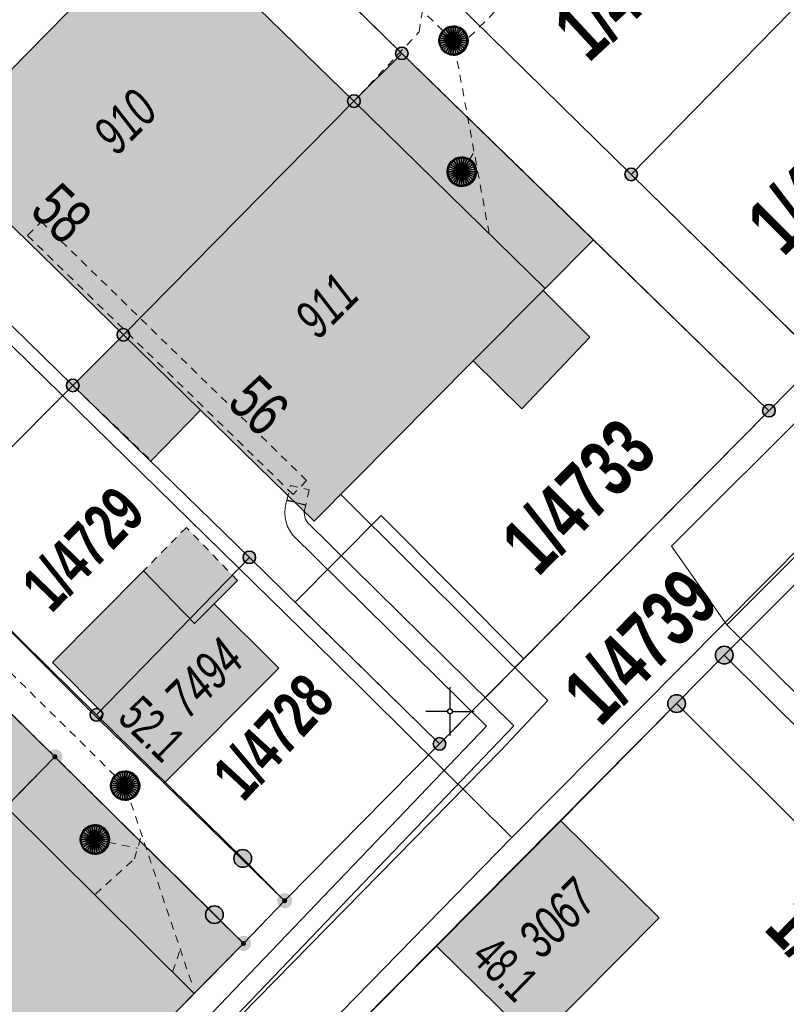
# Model space of a CAD drawing. Header units: metres. Extents: x 2695560 to 2696939, y 1260491 to 1262050.
# Tile 367 of 656: x 2695865 to 2695885, y 1261042 to 1261068. Entities that reach past the tile are written whole.
import ezdxf

# ---------------------------------------------------------------- set-up
doc = ezdxf.new("R2010")
doc.units = ezdxf.units.M
doc.linetypes.add('AUSGEZOGEN', pattern=[0])
doc.linetypes.add('VERDECKT2_S2', pattern=[0.36, 0.2, -0.16])
for name, color, linetype in [('XR$1$AV_Flächen (EO)', 7, 'AUSGEZOGEN'), ('XR$1$AV_Gebäudeflächen (BB)', 7, 'AUSGEZOGEN'), ('XR$1$AV_Gebäudeflächen (EO)', 7, 'AUSGEZOGEN'), ('XR$1$AV_Grenzpunkte', 7, 'AUSGEZOGEN'), ('XR$1$AV_Grundstück-Nr.', 7, 'AUSGEZOGEN'), ('XR$1$AV_Haus-Nr.', 7, 'AUSGEZOGEN'), ('XR$1$AV_Koordinatennetzpunkte', 7, 'AUSGEZOGEN'), ('XR$1$AV_Linien (BB)', 7, 'AUSGEZOGEN'), ('XR$1$AV_Linien (EO)', 7, 'AUSGEZOGEN'), ('XR$1$AV_Versicherung-Nr.', 7, 'AUSGEZOGEN'), ('XR$1$AW_LK_Schachtdeckel', 24, 'AUSGEZOGEN'), ('XR$1$Liegenschaftsgrenzen', 7, 'AUSGEZOGEN'), ('XR$1$PFAV', 255, 'AUSGEZOGEN'), ('XR$1$PFAW', 255, 'AUSGEZOGEN')]:
    doc.layers.add(name, color=color, linetype=linetype)
for name, color, linetype, lineweight in [('XR$2$ABW-Linie-R-ungenau', 4, 'VERDECKT2_S2', 18), ('XR$2$ABW-Punkt', 6, 'AUSGEZOGEN', 18), ('XR$2$ELE-LinieFlaeche-genau', 1, 'AUSGEZOGEN', 18), ('XR$2$ELE-LinieFlaeche-ungenau', 1, 'VERDECKT2_S2', 18), ('XR$2$KOM-Linie-U-genau', 91, 'AUSGEZOGEN', 18), ('XR$2$WAS-Linie-genau', 5, 'AUSGEZOGEN', 18)]:
    doc.layers.add(name, color=color, linetype=linetype, lineweight=lineweight)
doc.styles.add('ARIAL', font='arial.ttf')

# ---------------------------------------------------------------- blocks, each defined once
blk = doc.blocks.new('BAV15')
at = {"layer": 'XR$1$PFAV', "transparency": 33554687}
blk.add_hatch(color=7, dxfattribs=at).paths.add_polyline_path([(0.5, 0), (0.49, 0.101), (0.459, 0.197), (0.41, 0.286), (0.344, 0.362), (0.264, 0.424), (0.174, 0.469), (0.076, 0.494), (-0.025, 0.499), (-0.125, 0.484), (-0.22, 0.449), (-0.306, 0.395), (-0.379, 0.326), (-0.437, 0.243), (-0.477, 0.15), (-0.497, 0.051), (-0.497, -0.051), (-0.477, -0.15), (-0.437, -0.243), (-0.379, -0.326), (-0.306, -0.395), (-0.22, -0.449), (-0.125, -0.484), (-0.025, -0.499), (0.076, -0.494), (0.174, -0.469), (0.264, -0.424), (0.344, -0.362), (0.41, -0.286), (0.459, -0.197), (0.49, -0.101)])
at = {"color": 7, "transparency": 33554687}
for start, end in [(90, 270), (270, 90)]:
    blk.add_arc((0, 0), 0.5, start, end, dxfattribs=at)
at = {"layer": 'XR$1$PFAV', "transparency": 33554687}
blk.add_circle((0, 0), 0.5, dxfattribs=at)
blk = doc.blocks.new('BWAV20')
at = {"true_color": 0x000000, "transparency": 33554687}
blk.add_hatch(color=18, dxfattribs=at).paths.add_polyline_path([(0.167, 0), (0.163, 0.034), (0.153, 0.066), (0.137, 0.095), (0.115, 0.121), (0.088, 0.141), (0.058, 0.156), (0.025, 0.165), (-0.008, 0.166), (-0.042, 0.161), (-0.073, 0.15), (-0.102, 0.132), (-0.126, 0.109), (-0.146, 0.081), (-0.159, 0.05), (-0.166, 0.017), (-0.166, -0.017), (-0.159, -0.05), (-0.146, -0.081), (-0.126, -0.109), (-0.102, -0.132), (-0.073, -0.15), (-0.042, -0.161), (-0.008, -0.166), (0.025, -0.165), (0.058, -0.156), (0.088, -0.141), (0.115, -0.121), (0.137, -0.095), (0.153, -0.066), (0.163, -0.034)])
at = {"layer": 'XR$1$PFAV', "transparency": 33554687}
blk.add_hatch(color=7, dxfattribs=at).paths.add_polyline_path([(0.5, 0), (0.49, 0.101), (0.459, 0.197), (0.41, 0.286), (0.344, 0.362), (0.264, 0.424), (0.174, 0.469), (0.076, 0.494), (-0.025, 0.499), (-0.125, 0.484), (-0.22, 0.449), (-0.306, 0.395), (-0.379, 0.326), (-0.437, 0.243), (-0.477, 0.15), (-0.497, 0.051), (-0.497, -0.051), (-0.477, -0.15), (-0.437, -0.243), (-0.379, -0.326), (-0.306, -0.395), (-0.22, -0.449), (-0.125, -0.484), (-0.025, -0.499), (0.076, -0.494), (0.174, -0.469), (0.264, -0.424), (0.344, -0.362), (0.41, -0.286), (0.459, -0.197), (0.49, -0.101)])
blk = doc.blocks.new('BAV2041')
at = {"color": 7, "transparency": 33554687}
for p, q in [((0, 0.5), (0, 0.05)), ((-0.05, 0), (-0.5, 0)), ((0.05, 0), (0.5, 0)), ((0, -0.05), (0, -0.5))]:
    blk.add_line(p, q, dxfattribs=at)
blk.add_circle((0, 0), 0.05, dxfattribs=at)
for start, end in [(90, 270), (270, 90)]:
    blk.add_arc((0, 0), 0.05, start, end, dxfattribs=at)
blk = doc.blocks.new('BAW2082')
at = {"layer": 'XR$1$PFAW', "transparency": 33554687}
blk.add_hatch(color=7, dxfattribs=at).paths.add_polyline_path([(0.509, -0.003), (0.499, 0.098), (0.469, 0.194), (0.42, 0.283), (0.354, 0.359), (0.274, 0.421), (0.183, 0.466), (0.085, 0.491), (-0.016, 0.496), (-0.116, 0.481), (-0.211, 0.446), (-0.297, 0.392), (-0.37, 0.323), (-0.428, 0.24), (-0.468, 0.147), (-0.488, 0.047), (-0.488, -0.054), (-0.468, -0.153), (-0.428, -0.246), (-0.37, -0.329), (-0.297, -0.398), (-0.211, -0.452), (-0.116, -0.487), (-0.016, -0.502), (0.085, -0.497), (0.183, -0.472), (0.274, -0.427), (0.354, -0.366), (0.42, -0.289), (0.469, -0.2), (0.499, -0.104)])
at = {"transparency": 33554687}
for start, end in [(91.1948, 268.8052), (268.8052, 91.1948)]:
    blk.add_arc((0.01, 0), 0.5, start, end, dxfattribs=at)
at = {"layer": 'XR$1$PFAW', "transparency": 33554687}
blk.add_circle((0.009, -0.003), 0.5, dxfattribs=at)
blk = doc.blocks.new('BAW2088')
at = {"layer": 'XR$1$PFAW', "transparency": 33554687}
blk.add_hatch(color=253, dxfattribs=at).paths.add_polyline_path([(0.51, 0), (0.5, 0.101), (0.47, 0.197), (0.421, 0.286), (0.355, 0.362), (0.275, 0.424), (0.184, 0.469), (0.086, 0.494), (-0.015, 0.499), (-0.115, 0.484), (-0.21, 0.449), (-0.296, 0.395), (-0.369, 0.326), (-0.427, 0.243), (-0.467, 0.15), (-0.487, 0.051), (-0.487, -0.051), (-0.467, -0.15), (-0.427, -0.243), (-0.369, -0.326), (-0.296, -0.395), (-0.21, -0.449), (-0.115, -0.484), (-0.015, -0.499), (0.086, -0.494), (0.184, -0.469), (0.275, -0.424), (0.355, -0.362), (0.421, -0.286), (0.47, -0.197), (0.5, -0.101)])
at = {"transparency": 33554687}
for start, end in [(91.1948, 268.8052), (268.8052, 91.1948)]:
    blk.add_arc((0.01, 0), 0.5, start, end, dxfattribs=at)
at = {"layer": 'XR$1$PFAW', "transparency": 33554687}
blk.add_circle((0.01, 0), 0.5, dxfattribs=at)
blk = doc.blocks.new('ABW-NORMSCHACHT_WEITERE')
at = {"layer": 'XR$2$ABW-Punkt', "linetype": 'AUSGEZOGEN', "lineweight": 25, "transparency": 33554687}
for points in [[(-196, 39, 2500), (0, 0, 2500), (-200, 0, 2500)], [(-196, 39), (0, 0), (-200, 0)], [(-196, 39, 2500), (-196, 39), (-200, 0), (-200, 0, 2500)], [(-200, 0, 2500), (0, 0, 2500), (-196, -39, 2500)], [(-200, 0), (0, 0), (-196, -39)], [(-185, 77, 2500), (0, 0, 2500), (-196, 39, 2500)], [(-185, 77), (0, 0), (-196, 39)], [(-185, 77, 2500), (-185, 77), (-196, 39), (-196, 39, 2500)], [(-196, -39, 2500), (0, 0, 2500), (-185, -77, 2500)], [(-196, -39), (0, 0), (-185, -77)], [(-166, 111, 2500), (0, 0, 2500), (-185, 77, 2500)], [(-166, 111), (0, 0), (-185, 77)], [(-166, 111, 2500), (-166, 111), (-185, 77), (-185, 77, 2500)], [(-185, -77, 2500), (0, 0, 2500), (-166, -111, 2500)], [(-185, -77), (0, 0), (-166, -111)], [(-141, 141, 2500), (0, 0, 2500), (-166, 111, 2500)], [(-141, 141), (0, 0), (-166, 111)], [(-141, 141, 2500), (-141, 141), (-166, 111), (-166, 111, 2500)], [(-166, -111, 2500), (0, 0, 2500), (-141, -141, 2500)], [(-166, -111), (0, 0), (-141, -141)], [(-111, 166, 2500), (0, 0, 2500), (-141, 141, 2500)], [(-111, 166), (0, 0), (-141, 141)], [(-111, 166, 2500), (-111, 166), (-141, 141), (-141, 141, 2500)], [(-141, -141, 2500), (0, 0, 2500), (-111, -166, 2500)], [(-141, -141), (0, 0), (-111, -166)], [(-77, 185, 2500), (0, 0, 2500), (-111, 166, 2500)], [(-77, 185), (0, 0), (-111, 166)], [(-77, 185, 2500), (-77, 185), (-111, 166), (-111, 166, 2500)], [(-111, -166, 2500), (0, 0, 2500), (-77, -185, 2500)], [(-111, -166), (0, 0), (-77, -185)], [(-39, 196, 2500), (0, 0, 2500), (-77, 185, 2500)], [(-39, 196), (0, 0), (-77, 185)], [(-39, 196, 2500), (-39, 196), (-77, 185), (-77, 185, 2500)], [(-77, -185, 2500), (0, 0, 2500), (-39, -196, 2500)], [(-77, -185), (0, 0), (-39, -196)], [(0, 200, 2500), (0, 0, 2500), (-39, 196, 2500)], [(0, 200), (0, 0), (-39, 196)], [(0, 200, 2500), (0, 200), (-39, 196), (-39, 196, 2500)], [(-39, -196, 2500), (0, 0, 2500), (0, -200, 2500)], [(-39, -196), (0, 0), (0, -200)], [(39, 196, 2500), (0, 0, 2500), (0, 200, 2500)], [(39, 196), (0, 0), (0, 200)], [(39, 196, 2500), (39, 196), (0, 200), (0, 200, 2500)], [(77, 185, 2500), (0, 0, 2500), (39, 196, 2500)], [(77, 185), (0, 0), (39, 196)], [(111, 166, 2500), (0, 0, 2500), (77, 185, 2500)], [(111, 166), (0, 0), (77, 185)], [(141, 141, 2500), (0, 0, 2500), (111, 166, 2500)], [(141, 141), (0, 0), (111, 166)], [(166, 111, 2500), (0, 0, 2500), (141, 141, 2500)], [(166, 111), (0, 0), (141, 141)], [(185, 77, 2500), (0, 0, 2500), (166, 111, 2500)], [(185, 77), (0, 0), (166, 111)], [(196, 39, 2500), (0, 0, 2500), (185, 77, 2500)], [(196, 39), (0, 0), (185, 77)], [(200, 0, 2500), (0, 0, 2500), (196, 39, 2500)], [(200, 0), (0, 0), (196, 39)], [(0, -200, 2500), (0, 0, 2500), (39, -196, 2500)], [(39, -196, 2500), (0, 0, 2500), (77, -185, 2500)], [(77, -185, 2500), (0, 0, 2500), (111, -166, 2500)], [(111, -166, 2500), (0, 0, 2500), (141, -141, 2500)], [(141, -141, 2500), (0, 0, 2500), (166, -111, 2500)], [(166, -111, 2500), (0, 0, 2500), (185, -77, 2500)], [(185, -77, 2500), (0, 0, 2500), (196, -39, 2500)], [(196, -39, 2500), (0, 0, 2500), (200, 0, 2500)], [(0, -200), (0, 0), (39, -196)], [(39, -196), (0, 0), (77, -185)], [(77, -185), (0, 0), (111, -166)], [(111, -166), (0, 0), (141, -141)], [(141, -141), (0, 0), (166, -111)], [(166, -111), (0, 0), (185, -77)], [(185, -77), (0, 0), (196, -39)], [(196, -39), (0, 0), (200, 0)], [(77, 185, 2500), (77, 185), (39, 196), (39, 196, 2500)], [(111, 166, 2500), (111, 166), (77, 185), (77, 185, 2500)], [(141, 141, 2500), (141, 141), (111, 166), (111, 166, 2500)], [(166, 111, 2500), (166, 111), (141, 141), (141, 141, 2500)], [(185, 77, 2500), (185, 77), (166, 111), (166, 111, 2500)], [(196, 39, 2500), (196, 39), (185, 77), (185, 77, 2500)], [(200, 0, 2500), (200, 0), (196, 39), (196, 39, 2500)], [(-200, 0, 2500), (-200, 0), (-196, -39), (-196, -39, 2500)], [(-196, -39, 2500), (-196, -39), (-185, -77), (-185, -77, 2500)], [(-185, -77, 2500), (-185, -77), (-166, -111), (-166, -111, 2500)], [(-166, -111, 2500), (-166, -111), (-141, -141), (-141, -141, 2500)], [(-141, -141, 2500), (-141, -141), (-111, -166), (-111, -166, 2500)], [(-111, -166, 2500), (-111, -166), (-77, -185), (-77, -185, 2500)], [(-77, -185, 2500), (-77, -185), (-39, -196), (-39, -196, 2500)], [(-39, -196, 2500), (-39, -196), (0, -200), (0, -200, 2500)], [(0, -200, 2500), (0, -200), (39, -196), (39, -196, 2500)], [(39, -196, 2500), (39, -196), (77, -185), (77, -185, 2500)], [(77, -185, 2500), (77, -185), (111, -166), (111, -166, 2500)], [(111, -166, 2500), (111, -166), (141, -141), (141, -141, 2500)], [(141, -141, 2500), (141, -141), (166, -111), (166, -111, 2500)], [(166, -111, 2500), (166, -111), (185, -77), (185, -77, 2500)], [(185, -77, 2500), (185, -77), (196, -39), (196, -39, 2500)], [(196, -39, 2500), (196, -39), (200, 0), (200, 0, 2500)]]:
    blk.add_3dface(points, dxfattribs=at)
blk = doc.blocks.new('ABW-SCHLAMMSAMMLER_RUND')
at = {"layer": 'XR$2$ABW-Punkt', "linetype": 'AUSGEZOGEN', "lineweight": 13, "transparency": 33554687}
for p, q in [((-70, 75, 2500), (70, 75, 2500)), ((-70, -75, 2500), (70, -75, 2500))]:
    blk.add_line(p, q, dxfattribs=at)
blk.add_polyline3d([(90, 0, 2500), (0, 0, 2500), (-90, 0, 2500)], dxfattribs=at)
at = {"layer": 'XR$2$ABW-Punkt', "linetype": 'AUSGEZOGEN', "lineweight": 25, "transparency": 33554687}
for points in [[(-147, 29, 2500), (0, 0, 2500), (-150, 0, 2500)], [(-147, 29), (0, 0), (-150, 0)], [(-147, 29, 2500), (-147, 29), (-150, 0), (-150, 0, 2500)], [(-150, 0, 2500), (0, 0, 2500), (-147, -29, 2500)], [(-150, 0), (0, 0), (-147, -29)], [(-139, 57, 2500), (0, 0, 2500), (-147, 29, 2500)], [(-139, 57), (0, 0), (-147, 29)], [(-139, 57, 2500), (-139, 57), (-147, 29), (-147, 29, 2500)], [(-147, -29, 2500), (0, 0, 2500), (-139, -57, 2500)], [(-147, -29), (0, 0), (-139, -57)], [(-125, 83, 2500), (0, 0, 2500), (-139, 57, 2500)], [(-125, 83), (0, 0), (-139, 57)], [(-125, 83, 2500), (-125, 83), (-139, 57), (-139, 57, 2500)], [(-139, -57, 2500), (0, 0, 2500), (-125, -83, 2500)], [(-139, -57), (0, 0), (-125, -83)], [(-106, 106, 2500), (0, 0, 2500), (-125, 83, 2500)], [(-106, 106), (0, 0), (-125, 83)], [(-106, 106, 2500), (-106, 106), (-125, 83), (-125, 83, 2500)], [(-125, -83, 2500), (0, 0, 2500), (-106, -106, 2500)], [(-125, -83), (0, 0), (-106, -106)], [(-83, 125, 2500), (0, 0, 2500), (-106, 106, 2500)], [(-83, 125), (0, 0), (-106, 106)], [(-83, 125, 2500), (-83, 125), (-106, 106), (-106, 106, 2500)], [(-106, -106, 2500), (0, 0, 2500), (-83, -125, 2500)], [(-106, -106), (0, 0), (-83, -125)], [(-57, 139, 2500), (0, 0, 2500), (-83, 125, 2500)], [(-57, 139), (0, 0), (-83, 125)], [(-57, 139, 2500), (-57, 139), (-83, 125), (-83, 125, 2500)], [(-83, -125, 2500), (0, 0, 2500), (-57, -139, 2500)], [(-83, -125), (0, 0), (-57, -139)], [(-29, 147, 2500), (0, 0, 2500), (-57, 139, 2500)], [(-29, 147), (0, 0), (-57, 139)], [(-29, 147, 2500), (-29, 147), (-57, 139), (-57, 139, 2500)], [(-57, -139, 2500), (0, 0, 2500), (-29, -147, 2500)], [(-57, -139), (0, 0), (-29, -147)], [(0, 150, 2500), (0, 0, 2500), (-29, 147, 2500)], [(0, 150), (0, 0), (-29, 147)], [(0, 150, 2500), (0, 150), (-29, 147), (-29, 147, 2500)], [(-29, -147, 2500), (0, 0, 2500), (0, -150, 2500)], [(-29, -147), (0, 0), (0, -150)], [(29, 147, 2500), (0, 0, 2500), (0, 150, 2500)], [(29, 147), (0, 0), (0, 150)], [(29, 147, 2500), (29, 147), (0, 150), (0, 150, 2500)], [(57, 139, 2500), (0, 0, 2500), (29, 147, 2500)], [(57, 139), (0, 0), (29, 147)], [(83, 125, 2500), (0, 0, 2500), (57, 139, 2500)], [(83, 125), (0, 0), (57, 139)], [(106, 106, 2500), (0, 0, 2500), (83, 125, 2500)], [(106, 106), (0, 0), (83, 125)], [(125, 83, 2500), (0, 0, 2500), (106, 106, 2500)], [(125, 83), (0, 0), (106, 106)], [(139, 57, 2500), (0, 0, 2500), (125, 83, 2500)], [(139, 57), (0, 0), (125, 83)], [(147, 29, 2500), (0, 0, 2500), (139, 57, 2500)], [(147, 29), (0, 0), (139, 57)], [(150, 0, 2500), (0, 0, 2500), (147, 29, 2500)], [(150, 0), (0, 0), (147, 29)], [(0, -150, 2500), (0, 0, 2500), (29, -147, 2500)], [(29, -147, 2500), (0, 0, 2500), (57, -139, 2500)], [(57, -139, 2500), (0, 0, 2500), (83, -125, 2500)], [(83, -125, 2500), (0, 0, 2500), (106, -106, 2500)], [(106, -106, 2500), (0, 0, 2500), (125, -83, 2500)], [(125, -83, 2500), (0, 0, 2500), (139, -57, 2500)], [(139, -57, 2500), (0, 0, 2500), (147, -29, 2500)], [(147, -29, 2500), (0, 0, 2500), (150, 0, 2500)], [(0, -150), (0, 0), (29, -147)], [(29, -147), (0, 0), (57, -139)], [(57, -139), (0, 0), (83, -125)], [(83, -125), (0, 0), (106, -106)], [(106, -106), (0, 0), (125, -83)], [(125, -83), (0, 0), (139, -57)], [(139, -57), (0, 0), (147, -29)], [(147, -29), (0, 0), (150, 0)], [(57, 139, 2500), (57, 139), (29, 147), (29, 147, 2500)], [(83, 125, 2500), (83, 125), (57, 139), (57, 139, 2500)], [(106, 106, 2500), (106, 106), (83, 125), (83, 125, 2500)], [(125, 83, 2500), (125, 83), (106, 106), (106, 106, 2500)], [(139, 57, 2500), (139, 57), (125, 83), (125, 83, 2500)], [(147, 29, 2500), (147, 29), (139, 57), (139, 57, 2500)], [(150, 0, 2500), (150, 0), (147, 29), (147, 29, 2500)], [(-150, 0, 2500), (-150, 0), (-147, -29), (-147, -29, 2500)], [(-147, -29, 2500), (-147, -29), (-139, -57), (-139, -57, 2500)], [(-139, -57, 2500), (-139, -57), (-125, -83), (-125, -83, 2500)], [(-125, -83, 2500), (-125, -83), (-106, -106), (-106, -106, 2500)], [(-106, -106, 2500), (-106, -106), (-83, -125), (-83, -125, 2500)], [(-83, -125, 2500), (-83, -125), (-57, -139), (-57, -139, 2500)], [(-57, -139, 2500), (-57, -139), (-29, -147), (-29, -147, 2500)], [(-29, -147, 2500), (-29, -147), (0, -150), (0, -150, 2500)], [(0, -150, 2500), (0, -150), (29, -147), (29, -147, 2500)], [(29, -147, 2500), (29, -147), (57, -139), (57, -139, 2500)], [(57, -139, 2500), (57, -139), (83, -125), (83, -125, 2500)], [(83, -125, 2500), (83, -125), (106, -106), (106, -106, 2500)], [(106, -106, 2500), (106, -106), (125, -83), (125, -83, 2500)], [(125, -83, 2500), (125, -83), (139, -57), (139, -57, 2500)], [(139, -57, 2500), (139, -57), (147, -29), (147, -29, 2500)], [(147, -29, 2500), (147, -29), (150, 0), (150, 0, 2500)]]:
    blk.add_3dface(points, dxfattribs=at)
blk = doc.blocks.new('ABW-DECKEL')
at = {"layer": 'XR$2$ABW-Punkt', "linetype": 'AUSGEZOGEN', "lineweight": 25, "transparency": 33554687}
for points in [[(-194, 291, 2500), (0, 0, 2500), (-247, 247, 2500)], [(-194, 291), (0, 0), (-247, 247)], [(-194, 291, 2500), (-194, 291), (-247, 247), (-247, 247, 2500)], [(-134, 323, 2500), (0, 0, 2500), (-194, 291, 2500)], [(-134, 323), (0, 0), (-194, 291)], [(-134, 323, 2500), (-134, 323), (-194, 291), (-194, 291, 2500)], [(-68, 343, 2500), (0, 0, 2500), (-134, 323, 2500)], [(-68, 343), (0, 0), (-134, 323)], [(-68, 343, 2500), (-68, 343), (-134, 323), (-134, 323, 2500)], [(0, 350, 2500), (0, 0, 2500), (-68, 343, 2500)], [(0, 350), (0, 0), (-68, 343)], [(0, 350, 2500), (0, 350), (-68, 343), (-68, 343, 2500)], [(68, 343, 2500), (0, 0, 2500), (0, 350, 2500)], [(68, 343), (0, 0), (0, 350)], [(68, 343, 2500), (68, 343), (0, 350), (0, 350, 2500)], [(134, 323, 2500), (0, 0, 2500), (68, 343, 2500)], [(134, 323), (0, 0), (68, 343)], [(194, 291, 2500), (0, 0, 2500), (134, 323, 2500)], [(194, 291), (0, 0), (134, 323)], [(247, 247, 2500), (0, 0, 2500), (194, 291, 2500)], [(247, 247), (0, 0), (194, 291)], [(134, 323, 2500), (134, 323), (68, 343), (68, 343, 2500)], [(194, 291, 2500), (194, 291), (134, 323), (134, 323, 2500)], [(247, 247, 2500), (247, 247), (194, 291), (194, 291, 2500)], [(-343, 68, 2500), (0, 0, 2500), (-350, 0, 2500)], [(-343, 68), (0, 0), (-350, 0)], [(-343, 68, 2500), (-343, 68), (-350, 0), (-350, 0, 2500)], [(-350, 0, 2500), (0, 0, 2500), (-343, -68, 2500)], [(-350, 0), (0, 0), (-343, -68)], [(-323, 134, 2500), (0, 0, 2500), (-343, 68, 2500)], [(-323, 134), (0, 0), (-343, 68)], [(-323, 134, 2500), (-323, 134), (-343, 68), (-343, 68, 2500)], [(-343, -68, 2500), (0, 0, 2500), (-323, -134, 2500)], [(-343, -68), (0, 0), (-323, -134)], [(-291, 194, 2500), (0, 0, 2500), (-323, 134, 2500)], [(-291, 194), (0, 0), (-323, 134)], [(-291, 194, 2500), (-291, 194), (-323, 134), (-323, 134, 2500)], [(-323, -134, 2500), (0, 0, 2500), (-291, -194, 2500)], [(-323, -134), (0, 0), (-291, -194)], [(-247, 247, 2500), (0, 0, 2500), (-291, 194, 2500)], [(-247, 247), (0, 0), (-291, 194)], [(-247, 247, 2500), (-247, 247), (-291, 194), (-291, 194, 2500)], [(-291, -194, 2500), (0, 0, 2500), (-247, -247, 2500)], [(-291, -194), (0, 0), (-247, -247)], [(-247, -247, 2500), (0, 0, 2500), (-194, -291, 2500)], [(-247, -247), (0, 0), (-194, -291)], [(-194, -291, 2500), (0, 0, 2500), (-134, -323, 2500)], [(-194, -291), (0, 0), (-134, -323)], [(-134, -323, 2500), (0, 0, 2500), (-68, -343, 2500)], [(-134, -323), (0, 0), (-68, -343)], [(-68, -343, 2500), (0, 0, 2500), (0, -350, 2500)], [(-68, -343), (0, 0), (0, -350)], [(291, 194, 2500), (0, 0, 2500), (247, 247, 2500)], [(291, 194), (0, 0), (247, 247)], [(323, 134, 2500), (0, 0, 2500), (291, 194, 2500)], [(323, 134), (0, 0), (291, 194)], [(343, 68, 2500), (0, 0, 2500), (323, 134, 2500)], [(343, 68), (0, 0), (323, 134)], [(350, 0, 2500), (0, 0, 2500), (343, 68, 2500)], [(350, 0), (0, 0), (343, 68)], [(0, -350, 2500), (0, 0, 2500), (68, -343, 2500)], [(68, -343, 2500), (0, 0, 2500), (134, -323, 2500)], [(134, -323, 2500), (0, 0, 2500), (194, -291, 2500)], [(194, -291, 2500), (0, 0, 2500), (247, -247, 2500)], [(247, -247, 2500), (0, 0, 2500), (291, -194, 2500)], [(291, -194, 2500), (0, 0, 2500), (323, -134, 2500)], [(323, -134, 2500), (0, 0, 2500), (343, -68, 2500)], [(343, -68, 2500), (0, 0, 2500), (350, 0, 2500)], [(0, -350), (0, 0), (68, -343)], [(68, -343), (0, 0), (134, -323)], [(134, -323), (0, 0), (194, -291)], [(194, -291), (0, 0), (247, -247)], [(247, -247), (0, 0), (291, -194)], [(291, -194), (0, 0), (323, -134)], [(323, -134), (0, 0), (343, -68)], [(343, -68), (0, 0), (350, 0)], [(291, 194, 2500), (291, 194), (247, 247), (247, 247, 2500)], [(323, 134, 2500), (323, 134), (291, 194), (291, 194, 2500)], [(343, 68, 2500), (343, 68), (323, 134), (323, 134, 2500)], [(350, 0, 2500), (350, 0), (343, 68), (343, 68, 2500)], [(-350, 0, 2500), (-350, 0), (-343, -68), (-343, -68, 2500)], [(-343, -68, 2500), (-343, -68), (-323, -134), (-323, -134, 2500)], [(-323, -134, 2500), (-323, -134), (-291, -194), (-291, -194, 2500)], [(-291, -194, 2500), (-291, -194), (-247, -247), (-247, -247, 2500)], [(-247, -247, 2500), (-247, -247), (-194, -291), (-194, -291, 2500)], [(194, -291, 2500), (194, -291), (247, -247), (247, -247, 2500)], [(247, -247, 2500), (247, -247), (291, -194), (291, -194, 2500)], [(291, -194, 2500), (291, -194), (323, -134), (323, -134, 2500)], [(323, -134, 2500), (323, -134), (343, -68), (343, -68, 2500)], [(343, -68, 2500), (343, -68), (350, 0), (350, 0, 2500)], [(-194, -291, 2500), (-194, -291), (-134, -323), (-134, -323, 2500)], [(-134, -323, 2500), (-134, -323), (-68, -343), (-68, -343, 2500)], [(-68, -343, 2500), (-68, -343), (0, -350), (0, -350, 2500)], [(0, -350, 2500), (0, -350), (68, -343), (68, -343, 2500)], [(68, -343, 2500), (68, -343), (134, -323), (134, -323, 2500)], [(134, -323, 2500), (134, -323), (194, -291), (194, -291, 2500)]]:
    blk.add_3dface(points, dxfattribs=at)

msp = doc.modelspace()

# ---------------------------------------------------------------- hatches: boundary and pattern name
at = {"layer": 'XR$1$AV_Gebäudeflächen (BB)', "true_color": 0xd2d2d2, "transparency": 33554687}
for points in [[(2695867.555, 1261059.515), (2695873.495, 1261065.54), (2695868.573, 1261070.33), (2695862.642, 1261064.299)], [(2695873.495, 1261065.54), (2695867.555, 1261059.515), (2695869.544, 1261057.57), (2695872.469, 1261054.711), (2695876.572, 1261058.845), (2695877.821, 1261057.605), (2695879.575, 1261059.458), (2695878.369, 1261060.655), (2695878.425, 1261060.712)], [(2695866.916, 1261049.605), (2695868.609, 1261047.958), (2695871.563, 1261050.922), (2695869.897, 1261052.582), (2695869.389, 1261052.072), (2695868.073, 1261053.435), (2695865.73, 1261051.068), (2695867.041, 1261049.748)], [(2695864.53, 1261047.35), (2695858.57, 1261041.37), (2695863.465, 1261036.516), (2695869.377, 1261042.536)], [(2695875.625, 1261043.758), (2695878.169, 1261041.263), (2695881.36, 1261044.491), (2695878.831, 1261046.989)]]:
    msp.add_hatch(color=254, dxfattribs=at).paths.add_polyline_path(points)
at = {"layer": 'XR$1$AV_Gebäudeflächen (EO)', "true_color": 0xebebeb, "transparency": 33554687}
for points in [[(2695873.495, 1261065.54), (2695878.425, 1261060.712), (2695879.667, 1261061.963), (2695874.73, 1261066.77)], [(2695868.272, 1261056.269), (2695869.544, 1261057.57), (2695867.555, 1261059.515), (2695866.25, 1261058.21)], [(2695868.073, 1261053.435), (2695869.389, 1261052.072), (2695869.897, 1261052.582), (2695870.497, 1261053.184), (2695869.177, 1261054.55)], [(2695859.94, 1261051.87), (2695864.53, 1261047.35), (2695865.79, 1261048.64), (2695861.21, 1261053.14)], [(2695864.53, 1261047.35), (2695869.377, 1261042.536), (2695870.65, 1261043.83), (2695869.901, 1261044.571), (2695865.79, 1261048.64)]]:
    msp.add_hatch(color=7, dxfattribs=at).paths.add_polyline_path(points)

# ---------------------------------------------------------------- linework, layer by layer
at = {"layer": 'XR$1$AV_Flächen (EO)', "color": 7, "linetype": 'AUSGEZOGEN', "transparency": 33554687}
for p, q in [((2695874.73, 1261066.77), (2695873.495, 1261065.54)), ((2695864.53, 1261047.35), (2695869.377, 1261042.536))]:
    msp.add_line(p, q, dxfattribs=at)
at = {"layer": 'XR$1$AV_Flächen (EO)', "color": 7, "linetype": 'VERDECKT2_S2', "transparency": 33554687}
for p, q in [((2695879.667, 1261061.963), (2695874.73, 1261066.77)), ((2695866.25, 1261058.21), (2695868.272, 1261056.269))]:
    msp.add_line(p, q, dxfattribs=at)
at = {"layer": 'XR$1$AV_Flächen (EO)', "color": 7, "linetype": 'AUSGEZOGEN', "transparency": 33554687}
for points in [[(2695873.495, 1261065.54), (2695878.425, 1261060.712), (2695879.667, 1261061.963)], [(2695868.272, 1261056.269), (2695869.544, 1261057.57), (2695867.555, 1261059.515), (2695866.25, 1261058.21)], [(2695868.073, 1261053.435), (2695869.389, 1261052.072), (2695869.897, 1261052.582), (2695870.497, 1261053.184)]]:
    msp.add_lwpolyline(points, dxfattribs=at)
at = {"layer": 'XR$1$AV_Flächen (EO)', "color": 7, "linetype": 'VERDECKT2_S2', "transparency": 33554687}
for points in [[(2695870.497, 1261053.184), (2695869.177, 1261054.55), (2695868.073, 1261053.435)], [(2695864.53, 1261047.35), (2695865.79, 1261048.64), (2695861.21, 1261053.14), (2695859.94, 1261051.87)], [(2695869.377, 1261042.536), (2695870.65, 1261043.83), (2695869.901, 1261044.571), (2695865.79, 1261048.64), (2695864.53, 1261047.35)]]:
    msp.add_lwpolyline(points, dxfattribs=at)
at = {"layer": 'XR$1$AV_Linien (BB)', "color": 7, "linetype": 'AUSGEZOGEN', "transparency": 33554687}
for p, q in [((2695873.495, 1261065.54), (2695867.555, 1261059.515)), ((2695883.04, 1261051.26), (2695893.328, 1261061.597)), ((2695877.871, 1261051.167), (2695884.19, 1261057.56)), ((2695885.183, 1261049.125), (2695883.04, 1261051.26)), ((2695875.7, 1261048.97), (2695877.871, 1261051.167)), ((2695878.831, 1261046.989), (2695881.81, 1261050.01)), ((2695892.87, 1261038.96), (2695881.81, 1261050.01)), ((2695868.609, 1261047.958), (2695866.916, 1261049.605)), ((2695871.71, 1261044.93), (2695875.7, 1261048.97)), ((2695868.609, 1261047.958), (2695871.71, 1261044.93)), ((2695864.53, 1261047.35), (2695869.377, 1261042.536)), ((2695875.625, 1261043.758), (2695878.831, 1261046.989)), ((2695869.377, 1261042.536), (2695870.65, 1261043.83)), ((2695878.169, 1261041.263), (2695875.625, 1261043.758)), ((2695869.377, 1261042.536), (2695863.465, 1261036.516))]:
    msp.add_line(p, q, dxfattribs=at)
for points in [[(2695885.49, 1261058.89), (2695880.64, 1261063.65), (2695876.1, 1261068.1), (2695871.52, 1261072.52), (2695866.61, 1261077.33)], [(2695884.19, 1261057.56), (2695879.667, 1261061.963), (2695874.73, 1261066.77), (2695865.3, 1261076.01)], [(2695867.555, 1261059.515), (2695862.642, 1261064.299), (2695868.573, 1261070.33), (2695873.495, 1261065.54)], [(2695873.495, 1261065.54), (2695878.425, 1261060.712), (2695878.369, 1261060.655), (2695879.575, 1261059.458), (2695877.821, 1261057.605), (2695876.572, 1261058.845), (2695872.469, 1261054.711), (2695869.544, 1261057.57), (2695867.555, 1261059.515)], [(2695866.916, 1261049.605), (2695862.28, 1261054.23), (2695857.79, 1261058.65), (2695853.92, 1261062.43), (2695852.87, 1261063.46)], [(2695851.83, 1261062.41), (2695852.52, 1261061.72), (2695856.73, 1261057.58), (2695861.21, 1261053.14), (2695865.79, 1261048.64), (2695869.901, 1261044.571), (2695870.65, 1261043.83)], [(2695877.871, 1261051.167), (2695874.2, 1261054.859), (2695871.978, 1261052.623), (2695875.7, 1261048.97)], [(2695866.916, 1261049.605), (2695867.041, 1261049.748), (2695865.73, 1261051.068), (2695868.073, 1261053.435), (2695869.389, 1261052.072), (2695869.897, 1261052.582), (2695871.563, 1261050.922), (2695868.609, 1261047.958)], [(2695878.831, 1261046.989), (2695881.36, 1261044.491), (2695878.169, 1261041.263)], [(2695863.869, 1261031.876), (2695871.24, 1261039.36), (2695875.625, 1261043.758)]]:
    msp.add_lwpolyline(points, dxfattribs=at)
at = {"layer": 'XR$1$AV_Linien (EO)', "color": 7, "linetype": 'AUSGEZOGEN', "transparency": 33554687}
msp.add_line((2695876.572, 1261058.845), (2695878.369, 1261060.655), dxfattribs=at)
at = {"layer": 'XR$1$Liegenschaftsgrenzen', "color": 7, "linetype": 'AUSGEZOGEN', "transparency": 33554687}
for p, q in [((2695865.3, 1261076.01), (2695874.73, 1261066.77)), ((2695880.64, 1261063.65), (2695876.1, 1261068.1)), ((2695874.73, 1261066.77), (2695884.19, 1261057.56)), ((2695880.64, 1261063.65), (2695885.49, 1261058.89)), ((2695861.71, 1261062.65), (2695866.25, 1261058.21)), ((2695893.62, 1261061.89), (2695883.04, 1261051.26)), ((2695884.19, 1261057.56), (2695885.49, 1261058.89)), ((2695862.28, 1261054.23), (2695866.25, 1261058.21)), ((2695866.25, 1261058.21), (2695870.8, 1261053.78)), ((2695884.19, 1261057.56), (2695875.7, 1261048.97)), ((2695862.28, 1261054.23), (2695866.86, 1261049.72)), ((2695870.8, 1261053.78), (2695866.86, 1261049.72)), ((2695875.7, 1261048.97), (2695870.8, 1261053.78)), ((2695861.21, 1261053.14), (2695865.79, 1261048.64)), ((2695883.04, 1261051.26), (2695881.81, 1261050.01)), ((2695894.11, 1261040.23), (2695883.04, 1261051.26)), ((2695881.81, 1261050.01), (2695871.24, 1261039.36)), ((2695881.81, 1261050.01), (2695892.87, 1261038.96)), ((2695871.71, 1261044.93), (2695875.7, 1261048.97)), ((2695871.71, 1261044.93), (2695870.65, 1261043.83)), ((2695860.27, 1261033.28), (2695870.65, 1261043.83))]:
    msp.add_line(p, q, dxfattribs=at)
for points in [[(2695894.73, 1261077.86), (2695891.55, 1261074.66), (2695885.58, 1261068.695), (2695880.64, 1261063.65)], [(2695866.25, 1261058.21), (2695867.555, 1261059.515), (2695873.495, 1261065.54), (2695874.73, 1261066.77)], [(2695866.86, 1261049.72), (2695870.63, 1261046.02), (2695871.71, 1261044.93)], [(2695865.79, 1261048.64), (2695864.53, 1261047.35), (2695858.57, 1261041.37), (2695855.35, 1261038.11)], [(2695870.65, 1261043.83), (2695869.9, 1261044.57), (2695865.79, 1261048.64)]]:
    msp.add_lwpolyline(points, dxfattribs=at)
at = {"layer": 'XR$2$ABW-Linie-R-ungenau', "linetype": 'VERDECKT2_S2', "transparency": 33554687}
for p, q in [((2695881.195, 1261071.907), (2695876.431, 1261067.148)), ((2695876.054, 1261067.098), (2695874.128, 1261068.946)), ((2695876.981, 1261062.124), (2695876.062, 1261067.098)), ((2695876.268, 1261063.718), (2695876.583, 1261064.205)), ((2695869.307, 1261042.827), (2695867.599, 1261047.896)), ((2695866.812, 1261046.506), (2695867.919, 1261046.286)), ((2695868.822, 1261043.093), (2695869.027, 1261043.703))]:
    msp.add_line(p, q, dxfattribs=at)
for points in [[(2695873.627, 1261065.671), (2695875.174, 1261067.322), (2695875.261, 1261067.86)], [(2695867.599, 1261047.896), (2695853.003, 1261062.293), (2695852.421, 1261062.874)], [(2695866.834, 1261045.099), (2695867.838, 1261046.009), (2695868.001, 1261046.562)]]:
    msp.add_lwpolyline(points, dxfattribs=at)
at = {"layer": 'XR$2$ELE-LinieFlaeche-genau', "linetype": 'AUSGEZOGEN', "transparency": 33554687}
msp.add_lwpolyline([(2695865.836, 1261037.855), (2695876.91, 1261049.427), (2695871.912, 1261054.361), (2695871.841, 1261054.469), (2695871.787, 1261054.576), (2695871.749, 1261054.689), (2695871.725, 1261054.805), (2695871.715, 1261054.926), (2695871.722, 1261055.047), (2695871.744, 1261055.163), (2695871.774, 1261055.261), (2695872.252, 1261055.113), (2695872.23, 1261055.043), (2695872.22, 1261054.987), (2695872.217, 1261054.932), (2695872.221, 1261054.877), (2695872.233, 1261054.821), (2695872.251, 1261054.768), (2695872.275, 1261054.717), (2695872.3, 1261054.679), (2695877.612, 1261049.437), (2695866.198, 1261037.509), (2695865.836, 1261037.855)], close=True, dxfattribs=at)
at = {"layer": 'XR$2$ELE-LinieFlaeche-ungenau', "linetype": 'VERDECKT2_S2', "transparency": 33554687}
for points in [[(2695871.926, 1261055.4), (2695865.087, 1261062.075), (2695865.437, 1261062.433), (2695872.276, 1261055.758), (2695871.926, 1261055.4)], [(2695871.769, 1261055.242), (2695871.857, 1261055.634), (2695872.345, 1261055.524), (2695872.257, 1261055.132), (2695871.769, 1261055.242)]]:
    msp.add_lwpolyline(points, close=True, dxfattribs=at)
at = {"layer": 'XR$2$KOM-Linie-U-genau', "linetype": 'AUSGEZOGEN', "transparency": 33554687}
for p, q in [((2695901.199, 1261070.196), (2695883.108, 1261052.037)), ((2695892.784, 1261061.901), (2695877.561, 1261046.559)), ((2695883.108, 1261052.037), (2695886.549, 1261048.617)), ((2695871.132, 1261039.984), (2695877.561, 1261046.559))]:
    msp.add_line(p, q, dxfattribs=at)
for points in [[(2695883.108, 1261052.037), (2695881.683, 1261054.068), (2695900.416, 1261072.774)], [(2695861.81, 1261062.036), (2695872.983, 1261051.097), (2695877.561, 1261046.559)]]:
    msp.add_lwpolyline(points, dxfattribs=at)
at = {"layer": 'XR$2$WAS-Linie-genau', "linetype": 'AUSGEZOGEN', "transparency": 33554687}
msp.add_lwpolyline([(2695866.993, 1261038.313), (2695877.279, 1261048.799), (2695878.489, 1261050.089), (2695873.155, 1261055.403)], dxfattribs=at)

# ---------------------------------------------------------------- block references
at = {"layer": 'XR$1$AV_Grenzpunkte', "color": 7, "linetype": 'AUSGEZOGEN', "lineweight": -3, "transparency": 33554687}
for name, p, xscale, yscale in [('BAV15', (2695874.73, 1261066.77), 0.3249999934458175, 0.3249999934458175), ('BAV15', (2695873.495, 1261065.54), 0.3249999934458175, 0.3249999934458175), ('BAV15', (2695880.64, 1261063.65), 0.3249999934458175, 0.3249999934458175), ('BAV15', (2695867.555, 1261059.515), 0.3249999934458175, 0.3249999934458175), ('BAV15', (2695866.25, 1261058.21), 0.3249999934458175, 0.3249999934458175), ('BAV15', (2695884.19, 1261057.56), 0.3249999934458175, 0.3249999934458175), ('BAV15', (2695870.8, 1261053.78), 0.3249999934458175, 0.3249999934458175), ('BAV15', (2695883.04, 1261051.26), 0.4549999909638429, 0.4549999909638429), ('BAV15', (2695881.81, 1261050.01), 0.4549999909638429, 0.4549999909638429), ('BAV15', (2695866.86, 1261049.72), 0.3249999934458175, 0.3249999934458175), ('BAV15', (2695875.7, 1261048.97), 0.3249999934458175, 0.3249999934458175), ('BWAV20', (2695865.79, 1261048.64), 0.3899999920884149, 0.3899999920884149), ('BAV15', (2695870.63, 1261046.02), 0.4549999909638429, 0.4549999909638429), ('BWAV20', (2695871.71, 1261044.93), 0.3899999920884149, 0.3899999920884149), ('BAV15', (2695869.9, 1261044.57), 0.4549999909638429, 0.4549999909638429), ('BWAV20', (2695870.65, 1261043.83), 0.3899999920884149, 0.3899999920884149)]:
    msp.add_blockref(name, p, dxfattribs=dict(at, xscale=xscale, yscale=yscale))
at = {"layer": 'XR$1$AV_Koordinatennetzpunkte', "color": 7, "linetype": 'AUSGEZOGEN', "lineweight": -3, "transparency": 33554687, "xscale": 1.25, "yscale": 1.25}
msp.add_blockref('BAV2041', (2695875.97, 1261049.81), dxfattribs=at)
at = {"layer": 'XR$1$AW_LK_Schachtdeckel', "color": 24, "linetype": 'AUSGEZOGEN', "lineweight": -3, "transparency": 33554687}
for name, p, xscale, yscale in [('BAW2082', (2695876.055, 1261067.099), 0.7499999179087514, 0.7499999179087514), ('BAW2088', (2695876.269, 1261063.719), 0.7578193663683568, 0.7578193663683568), ('BAW2082', (2695867.592, 1261047.897), 0.7499999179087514, 0.7499999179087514), ('BAW2088', (2695866.813, 1261046.507), 0.7578193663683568, 0.7578193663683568)]:
    msp.add_blockref(name, p, dxfattribs=dict(at, xscale=xscale, yscale=yscale))
at = {"layer": 'XR$2$ABW-Punkt', "color": 6, "linetype": 'AUSGEZOGEN', "lineweight": 18, "transparency": 33554687, "xscale": 0.001, "yscale": 0.001, "zscale": 0.001, "rotation": 360}
for name, p in [('ABW-DECKEL', (2695876.054, 1261067.098)), ('ABW-NORMSCHACHT_WEITERE', (2695876.054, 1261067.098)), ('ABW-DECKEL', (2695876.268, 1261063.718)), ('ABW-SCHLAMMSAMMLER_RUND', (2695876.268, 1261063.718)), ('ABW-DECKEL', (2695867.591, 1261047.896)), ('ABW-NORMSCHACHT_WEITERE', (2695867.591, 1261047.896)), ('ABW-DECKEL', (2695866.812, 1261046.506)), ('ABW-SCHLAMMSAMMLER_RUND', (2695866.812, 1261046.506))]:
    msp.add_blockref(name, p, dxfattribs=at)

# ---------------------------------------------------------------- texts
at = {"layer": 'XR$1$AV_Grundstück-Nr.', "color": 7, "transparency": 33554687, "attachment_point": 5, "style": 'ARIAL'}
for s, insert, char_height, width, rotation in [('\\A1;{\\fArial|i0|b1;\\H1.484908;\\W0.700000;\\C7;1/4737}\\P', (2695880.683, 1261068.546), 1.48491, 4.98214, 42.8076), ('\\A1;{\\fArial|i0|b1;\\H1.484908;\\W0.700000;\\C7;1/4738}\\P', (2695885.634, 1261063.578), 1.48491, 4.98214, 44.7588), ('\\A1;{\\fArial|i0|b1;\\H1.484908;\\W0.700000;\\C7;1/4733}\\P', (2695879.29, 1261055.343), 1.48491, 4.98214, 45.3348), ('\\A1;{\\fArial|i0|b1;\\H1.187926;\\W0.700000;\\C7;1/4729}\\P', (2695866.523, 1261053.992), 1.18793, 3.98571, 45.8919), ('\\A1;{\\fArial|i0|b1;\\H1.484908;\\W0.700000;\\C7;1/4739}\\P', (2695880.891, 1261051.476), 1.48491, 4.98214, 45.4509), ('\\A1;{\\fArial|i0|b1;\\H1.187926;\\W0.700000;\\C7;1/4728}\\P', (2695871.424, 1261049.146), 1.18793, 3.98571, 47.3715), ('\\A1;{\\fArial|i0|b1;\\H1.484908;\\W0.700000;\\C7;1/4742}\\P', (2695886.115, 1261043.14), 1.48491, 4.98214, 315.4095)]:
    msp.add_mtext(s, dxfattribs=dict(at, insert=insert, char_height=char_height, width=width, rotation=rotation))
at = {"layer": 'XR$1$AV_Haus-Nr.', "color": 7, "transparency": 33554687, "attachment_point": 8, "style": 'ARIAL'}
for s, insert, char_height, width, rotation in [('\\W0.70;58', (2695865.551, 1261062.222), 1.1621, 1.68109, 315.7605), ('\\W0.70;56', (2695870.634, 1261057.269), 1.1621, 1.68109, 315.6498), ('\\W0.66;52.1', (2695867.961, 1261049.018), 0.92968, 2.03566, 315.7893), ('\\W0.66;48.1', (2695877.06, 1261042.839), 0.92968, 2.03566, 315.5571)]:
    msp.add_mtext(s, dxfattribs=dict(at, insert=insert, char_height=char_height, width=width, rotation=rotation))
at = {"layer": 'XR$1$AV_Versicherung-Nr.', "color": 7, "transparency": 33554687, "char_height": 0.96842, "attachment_point": 5, "style": 'ARIAL'}
for s, insert, width, rotation in [('\\A1;{\\fArial|i1|b0;\\H0.968418;\\W0.700000;\\C7;910}\\P', (2695867.599, 1261065.004), 1.92219, 45.4077), ('\\A1;{\\fArial|i1|b0;\\H0.968418;\\W0.700000;\\C7;911}\\P', (2695872.791, 1261060.266), 1.91204, 45.216), ('\\A1;{\\fArial|i1|b0;\\H0.968418;\\W0.700000;\\C7;7494}\\P', (2695869.631, 1261050.669), 2.46457, 44.7498), ('\\A1;{\\fArial|i1|b0;\\H0.968418;\\W0.700000;\\C7;3067}\\P', (2695878.733, 1261044.471), 2.46457, 45.3303)]:
    msp.add_mtext(s, dxfattribs=dict(at, insert=insert, width=width, rotation=rotation))

doc.saveas('drawing.dxf')
